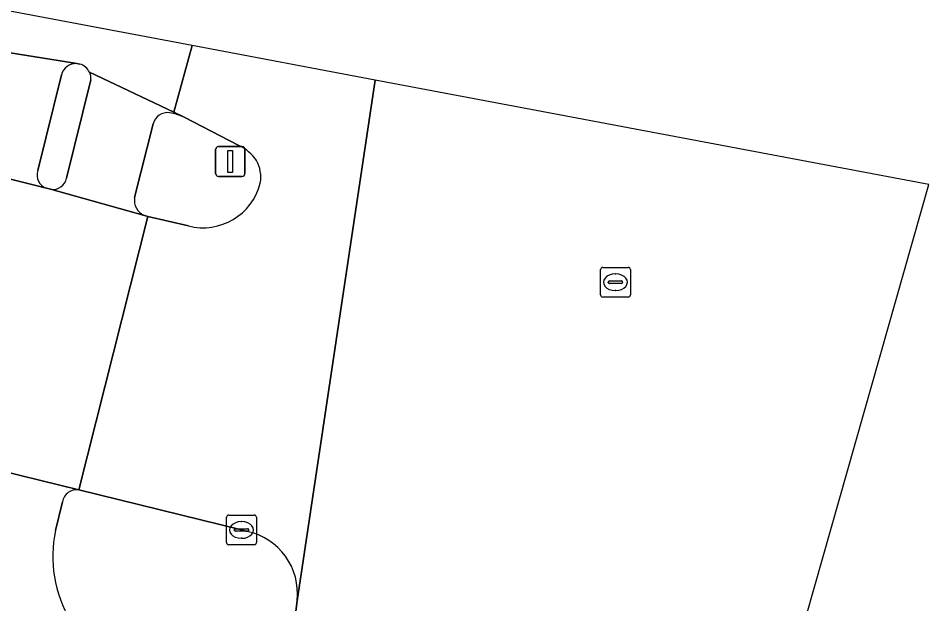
# Model space of a CAD drawing. Extents: x 162073 to 163043, y 381818 to 382561.
# Drawn here: x 163012.72 to 163043.34, y 382461.29 to 382480.98 of the extents above; entities that cross this region are included whole.
import ezdxf

# ---------------------------------------------------------------- set-up
doc = ezdxf.new("R2010")
doc.units = 0
for name, color, linetype in [('IMGEO_Fietspad_open', 7, 'Continuous'), ('IMGEO_Kolk', 7, 'Continuous'), ('IMGEO_Lichtmast', 7, 'Continuous'), ('IMGEO_Rijbaan_lokaal_gesloten', 7, 'Continuous'), ('IMGEO_Rijbaan_regionaal_gesloten', 7, 'Continuous'), ('IMGEO_Rioolput', 7, 'Continuous'), ('IMGEO_Verkeerseiland_open', 7, 'Continuous'), ('IMGEO_Voetpad_open', 7, 'Continuous')]:
    doc.layers.add(name, color=color, linetype=linetype)

msp = doc.modelspace()

# ---------------------------------------------------------------- linework, layer by layer
at = {"layer": 'IMGEO_Fietspad_open'}
for points in [[(163018.3, 382477.653), (163017.949, 382477.82), (163015.113, 382479.167)], [(163015.161, 382478.91), (163014.345, 382475.606)], [(163016.633, 382474.955), (163017.252, 382477.43)], [(163013.807, 382475.23), (163016.963, 382474.341)], [(163014.758, 382465.117), (163011.46, 382465.922)], [(163013.973, 382463.754), (163014.206, 382464.717)]]:
    msp.add_lwpolyline(points, dxfattribs=at)
for centre, radius, start, end in [((163014.662, 382478.95), 0.501, 355.4553, 25.7032), ((163017.745, 382477.298), 0.51, 83.3348, 165.0455), ((163017.418, 382475.659), 2.18, 66.1294, 79.7951), ((163013.882, 382475.696), 0.472, 260.8637, 349.0345), ((163017.18, 382474.853), 0.556, 169.4712, 247.0412), ((163014.681, 382464.643), 0.48, 80.7448, 171.1122), ((163018.069, 382462.875), 4.19, 167.8843, 210.9178)]:
    msp.add_arc(centre, radius, start, end, dxfattribs=at)
at = {"layer": 'IMGEO_Kolk'}
for p, q in [((163019.801, 382464.27), (163020.653, 382464.27)), ((163019.726, 382463.344), (163019.726, 382464.196)), ((163020.214, 382464.05), (163020.239, 382464.05)), ((163020.727, 382464.196), (163020.727, 382463.344)), ((163019.985, 382463.764), (163019.985, 382463.776)), ((163020.423, 382463.727), (163020.025, 382463.727)), ((163020.028, 382463.813), (163020.426, 382463.813)), ((163020.469, 382463.776), (163020.469, 382463.764)), ((163020.237, 382463.49), (163020.212, 382463.49)), ((163020.653, 382463.27), (163019.801, 382463.27))]:
    msp.add_line(p, q, dxfattribs=at)
for points in [[(163019.801, 382464.27), (163020.653, 382464.27)], [(163019.726, 382463.344), (163019.726, 382464.196)], [(163020.727, 382464.196), (163020.727, 382463.344)], [(163020.653, 382463.27), (163019.801, 382463.27)]]:
    msp.add_lwpolyline(points, dxfattribs=at)
for centre, radius, start, end in [((163019.803, 382464.194), 0.0765, 91.552, 178.448), ((163019.803, 382464.194), 0.0765, 91.552, 178.448), ((163020.651, 382464.194), 0.0765, 1.552, 88.448), ((163020.651, 382464.194), 0.0765, 1.552, 88.448), ((163020.025, 382463.773), 0.0403, 85.8775, 175.7526), ((163020.022, 382463.763), 0.0366, 178.938, 274.7102), ((163020.426, 382463.77), 0.043, 264.8664, 352.4533), ((163020.43, 382463.775), 0.0386, 1.7309, 96.639), ((163019.803, 382463.346), 0.0765, 181.552, 268.448), ((163019.803, 382463.346), 0.0765, 181.552, 268.448), ((163020.651, 382463.346), 0.0765, 271.552, 358.448), ((163020.651, 382463.346), 0.0765, 271.552, 358.448)]:
    msp.add_arc(centre, radius, start, end, dxfattribs=at)
for centre, major_axis, ratio, start_param, end_param in [((163020.213, 382463.77), (-0.387, 0.002), 0.722429, 4.712389, 7.853982), ((163020.238, 382463.77), (-0.39, 0.002), 0.717154, 1.570796, 4.712389)]:
    msp.add_ellipse(centre, major_axis=major_axis, ratio=ratio, start_param=start_param, end_param=end_param, dxfattribs=at)
at = {"layer": 'IMGEO_Lichtmast'}
for p, q in [((163019.352, 382475.762), (163019.352, 382476.562)), ((163019.352, 382476.562), (163019.352, 382475.762)), ((163019.452, 382476.662), (163020.242, 382476.662)), ((163020.242, 382476.662), (163019.452, 382476.662)), ((163020.342, 382476.562), (163020.342, 382475.762)), ((163020.342, 382475.762), (163020.342, 382476.562)), ((163020.242, 382475.662), (163019.452, 382475.662)), ((163019.452, 382475.662), (163020.242, 382475.662))]:
    msp.add_line(p, q, dxfattribs=at)
msp.add_lwpolyline([(163019.772, 382476.537), (163019.922, 382476.537), (163019.922, 382475.787), (163019.772, 382475.787), (163019.772, 382476.537)], dxfattribs=at)
for centre, start, end in [((163019.452, 382476.562), 90, 180), ((163019.452, 382476.562), 90, 180), ((163020.242, 382476.562), 0, 90), ((163020.242, 382476.562), 360, 90), ((163019.452, 382475.762), 180, 270), ((163019.452, 382475.762), 180, 270), ((163020.242, 382475.762), 270, 0), ((163020.242, 382475.762), 270, 0)]:
    msp.add_arc(centre, 0.1, start, end, dxfattribs=at)
at = {"layer": 'IMGEO_Rijbaan_lokaal_gesloten'}
for points in [[(163018.573, 382480.059), (162974.141, 382488.446), (162744.173, 382544.816), (162707.132, 382546.311), (162665.053, 382540.041), (162584.286, 382516.986), (162542.133, 382512.019), (162515.839, 382512.978), (162501.135, 382513.514), (162488.722, 382518.442), (162488.217, 382516.6), (162489.529, 382516.049)], [(162850.851, 382511.79), (162870.874, 382506.646), (162879.507, 382503.523), (162894.571, 382498.563), (162901.643, 382496.451), (162915.42, 382492.961), (163006.626, 382470.32), (163005.936, 382467.312), (163007.182, 382467.002), (163011.46, 382465.922), (163014.758, 382465.117), (163017.082, 382474.313), (163016.963, 382474.341), (163013.807, 382475.23), (163013.671, 382475.264), (163009.474, 382476.303), (163000, 382478.654), (162976.344, 382484.526)], [(162976.762, 382486.297), (162990.403, 382483.512), (162997.759, 382482.207), (163000, 382481.83), (163005.198, 382480.957), (163010.409, 382480.138), (163014.686, 382479.455), (163014.792, 382479.438)], [(163015.113, 382479.167), (163017.949, 382477.82), (163018.573, 382480.059)]]:
    msp.add_lwpolyline(points, dxfattribs=at)
msp.add_arc((163014.658, 382478.954), 0.502, 25.1038, 74.5516, dxfattribs=at)
at = {"layer": 'IMGEO_Rijbaan_regionaal_gesloten'}
for points in [[(163024.727, 382478.897), (163018.573, 382480.059), (163017.949, 382477.82), (163018.3, 382477.653), (163020.136, 382476.705)], [(163024.727, 382478.897), (163022.094, 382461.391), (163021.27, 382454.791), (163020.83, 382451.386), (163020.222, 382446.563), (163023.682, 382445.756), (163021.024, 382426.499), (163020.138, 382421.707), (163019.252, 382416.915), (163015.267, 382394.846), (163008.303, 382364.481), (163000.856, 382336.21), (162998.252, 382327.416), (162995.648, 382318.621), (162984.803, 382289.132), (162980.91, 382279.813), (162977.017, 382270.493), (162968.675, 382253.662), (162966.989, 382250), (162962.804, 382241.338), (162958.2, 382233.459), (162960.969, 382231.641)], [(163022.094, 382461.391), (163024.727, 382478.897)], [(163031.012, 382448.94), (163029.759, 382444.383), (163032.875, 382443.8), (163034.29, 382443.535), (163043.34, 382475.384), (163024.727, 382478.897)], [(163018.439, 382473.995), (163017.082, 382474.313), (163014.758, 382465.117), (163020.224, 382463.771), (163020.407, 382463.718)]]:
    msp.add_lwpolyline(points, dxfattribs=at)
for centre, radius, start, end in [((163019.485, 382475.354), 1.5, 34.0215, 64.2677), ((163019.735, 382475.632), 1.141, 350.1867, 29.4746), ((163018.927, 382475.927), 1.993, 255.8242, 345.7545), ((163019.993, 382461.643), 2.116, 353.1698, 78.712)]:
    msp.add_arc(centre, radius, start, end, dxfattribs=at)
at = {"layer": 'IMGEO_Rioolput'}
for p, q in [((163032.377, 382472.602), (163033.229, 382472.602)), ((163032.302, 382471.676), (163032.302, 382472.528)), ((163032.79, 382472.382), (163032.815, 382472.382)), ((163033.303, 382472.528), (163033.303, 382471.676)), ((163032.561, 382472.096), (163032.561, 382472.108)), ((163032.999, 382472.059), (163032.601, 382472.059)), ((163032.604, 382472.145), (163033.002, 382472.145)), ((163033.045, 382472.108), (163033.045, 382472.096)), ((163032.813, 382471.822), (163032.788, 382471.822)), ((163033.229, 382471.602), (163032.377, 382471.602))]:
    msp.add_line(p, q, dxfattribs=at)
for points in [[(163032.377, 382472.602), (163033.229, 382472.602)], [(163032.302, 382471.676), (163032.302, 382472.528)], [(163033.303, 382472.528), (163033.303, 382471.676)], [(163033.229, 382471.602), (163032.377, 382471.602)]]:
    msp.add_lwpolyline(points, dxfattribs=at)
for centre, radius, start, end in [((163032.379, 382472.526), 0.0765, 91.552, 178.448), ((163032.379, 382472.526), 0.0765, 91.552, 178.448), ((163033.227, 382472.526), 0.0765, 1.552, 88.448), ((163033.227, 382472.526), 0.0765, 1.552, 88.448), ((163032.601, 382472.105), 0.0403, 85.8775, 175.7526), ((163032.598, 382472.095), 0.0366, 178.938, 274.7102), ((163033.002, 382472.102), 0.043, 264.8664, 352.4533), ((163033.006, 382472.107), 0.0386, 1.7309, 96.639), ((163032.379, 382471.678), 0.0765, 181.552, 268.448), ((163032.379, 382471.678), 0.0765, 181.552, 268.448), ((163033.227, 382471.678), 0.0765, 271.552, 358.448), ((163033.227, 382471.678), 0.0765, 271.552, 358.448)]:
    msp.add_arc(centre, radius, start, end, dxfattribs=at)
for centre, major_axis, ratio, start_param, end_param in [((163032.789, 382472.102), (-0.387, 0.002), 0.722429, 4.712389, 7.853982), ((163032.814, 382472.102), (-0.39, 0.002), 0.717154, 1.570796, 4.712389)]:
    msp.add_ellipse(centre, major_axis=major_axis, ratio=ratio, start_param=start_param, end_param=end_param, dxfattribs=at)
at = {"layer": 'IMGEO_Verkeerseiland_open'}
for points in [[(163014.792, 382479.438), (163014.686, 382479.455)], [(163014.173, 382479.072), (163013.376, 382475.858)], [(163014.345, 382475.606), (163015.161, 382478.91)], [(163020.136, 382476.705), (163018.3, 382477.653)], [(163017.252, 382477.43), (163016.633, 382474.955)], [(163013.671, 382475.264), (163013.807, 382475.23)], [(163016.963, 382474.341), (163017.082, 382474.313), (163018.439, 382473.995)], [(163020.407, 382463.718), (163020.224, 382463.771), (163014.758, 382465.117)], [(163014.206, 382464.717), (163013.973, 382463.754)], [(163021.27, 382454.791), (163022.094, 382461.391)]]:
    msp.add_lwpolyline(points, dxfattribs=at)
for centre, radius, start, end in [((163014.661, 382478.953), 0.503, 87.1896, 166.2996), ((163014.658, 382478.954), 0.502, 25.1038, 74.5516), ((163014.662, 382478.95), 0.501, 355.4553, 25.7032), ((163017.745, 382477.298), 0.51, 83.3348, 165.0455), ((163017.418, 382475.659), 2.18, 66.1294, 79.7951), ((163019.485, 382475.354), 1.5, 34.0215, 64.2677), ((163019.735, 382475.632), 1.141, 350.1867, 29.4746), ((163013.822, 382475.709), 0.47, 161.561, 251.26), ((163013.882, 382475.696), 0.472, 260.8637, 349.0345), ((163018.927, 382475.927), 1.993, 255.8242, 345.7545), ((163017.18, 382474.853), 0.556, 169.4712, 247.0412), ((163014.681, 382464.643), 0.48, 80.7448, 171.1122), ((163018.069, 382462.875), 4.19, 167.8843, 210.9178), ((163019.993, 382461.643), 2.116, 353.1698, 78.712)]:
    msp.add_arc(centre, radius, start, end, dxfattribs=at)
at = {"layer": 'IMGEO_Voetpad_open'}
for points in [[(163014.686, 382479.455), (163010.409, 382480.138), (163009.474, 382476.303), (163013.671, 382475.264)], [(163013.376, 382475.858), (163014.173, 382479.072)]]:
    msp.add_lwpolyline(points, dxfattribs=at)
for centre, radius, start, end in [((163014.661, 382478.953), 0.503, 87.1896, 166.2996), ((163013.822, 382475.709), 0.47, 161.561, 251.26)]:
    msp.add_arc(centre, radius, start, end, dxfattribs=at)

doc.saveas('drawing.dxf')
